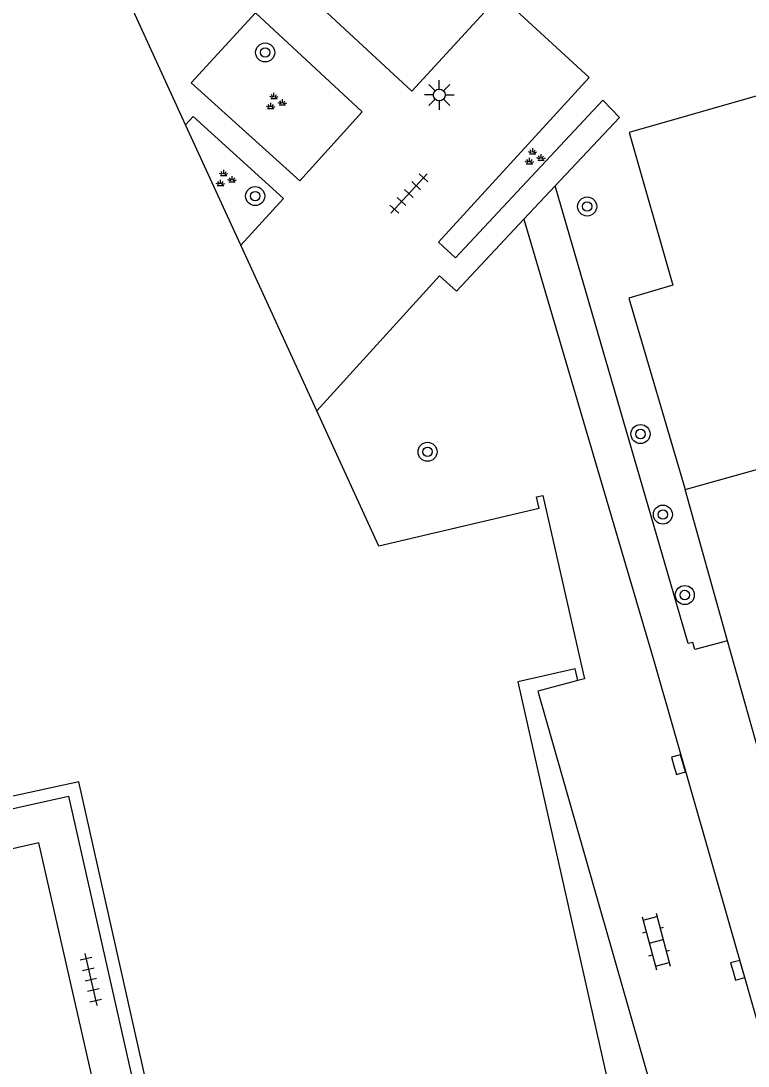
# Model space of a CAD drawing. Extents: x 137999 to 141000, y 397500 to 400501.
# Drawn here: x 138312.22 to 138342.77, y 399258.89 to 399302.79 of the extents above; entities that cross this region are included whole.
import ezdxf

# ---------------------------------------------------------------- set-up
doc = ezdxf.new("R2010")
doc.units = 0
for name, color, linetype in [('gg-afsc-hekwerk', 7, 'Continuous'), ('gg-bbg-hoofdgebouw', 7, 'Continuous'), ('gg-knt-verharding', 7, 'Continuous'), ('gt-symb-boom', 7, 'Continuous'), ('gt-symb-groenvak', 7, 'Continuous'), ('gt-symb-klinker verharding', 7, 'Continuous'), ('gt-symb-kolk', 7, 'Continuous'), ('gt-symb-lichtmast', 7, 'Continuous'), ('gt-symb-tegel verharding', 7, 'Continuous')]:
    doc.layers.add(name, color=color, linetype=linetype)

# ---------------------------------------------------------------- blocks, each defined once
blk = doc.blocks.new('gt0-BOOM')
at = {"layer": 'gt-symb-boom'}
for radius in [0.4, 0.2]:
    blk.add_circle((0, 0), radius, dxfattribs=at)
blk = doc.blocks.new('gt0-TEG1')
at = {"layer": 'gt-symb-tegel verharding'}
for p, q in [((-1.125, 0), (1.125, 0)), ((-0.9, -0.25), (-0.9, 0.25)), ((-0.45, -0.25), (-0.45, 0.25)), ((0, -0.25), (0, 0.25)), ((0.45, -0.25), (0.45, 0.25)), ((0.9, -0.25), (0.9, 0.25))]:
    blk.add_line(p, q, dxfattribs=at)
blk = doc.blocks.new('gt0-GRVAK')
at = {"layer": 'gt-symb-groenvak'}
for p, q in [((-0.11, 0.189), (-0.228, 0.24)), ((-0.182, 0.153), (0.088, 0.153)), ((-0.091, 0.211), (-0.156, 0.322)), ((-0.047, 0.214), (-0.047, 0.393)), ((-0.004, 0.211), (0.061, 0.322)), ((0.015, 0.189), (0.133, 0.24)), ((0.262, -0.052), (0.197, 0.059)), ((0.305, -0.049), (0.305, 0.13)), ((0.349, -0.052), (0.414, 0.059)), ((-0.245, -0.228), (-0.363, -0.177)), ((-0.318, -0.264), (-0.047, -0.264)), ((-0.226, -0.206), (-0.291, -0.095)), ((-0.183, -0.203), (-0.183, -0.024)), ((-0.139, -0.206), (-0.074, -0.095)), ((-0.12, -0.228), (-0.002, -0.177)), ((0.243, -0.074), (0.125, -0.023)), ((0.17, -0.11), (0.441, -0.11)), ((0.368, -0.074), (0.486, -0.023))]:
    blk.add_line(p, q, dxfattribs=at)
blk = doc.blocks.new('gt0-LMAST')
at = {"layer": 'gt-symb-lichtmast'}
for p, q in [((-0.005, 0.246), (-0.005, 0.621)), ((-0.182, 0.173), (-0.447, 0.438)), ((0.172, 0.173), (0.437, 0.438)), ((-0.255, -0.004), (-0.63, -0.004)), ((-0.182, -0.181), (-0.447, -0.446)), ((-0.005, -0.254), (-0.005, -0.629)), ((0.437, -0.446), (0.172, -0.181)), ((0.245, -0.004), (0.62, -0.004))]:
    blk.add_line(p, q, dxfattribs=at)
blk.add_circle((-0.005, -0.004), 0.25, dxfattribs=at)
blk = doc.blocks.new('gt0-KOLK')
at = {"layer": 'gt-symb-kolk'}
blk.add_lwpolyline([(0, 0), (0.375, 0), (0.375, 0.4), (-0.375, 0.4), (-0.375, 0), (0, 0)], dxfattribs=at)
blk = doc.blocks.new('gt0-KL1')
at = {"layer": 'gt-symb-klinker verharding'}
for p, q in [((-0.5, 0.3), (-0.5, 0.45)), ((0.5, 0.3), (0.5, 0.45)), ((-1.15, 0.3), (1.15, 0.3)), ((-1, -0.3), (-1, 0.3)), ((0, -0.3), (0, 0.3)), ((1, -0.3), (1, 0.3)), ((-1.15, -0.3), (1.15, -0.3)), ((-0.5, -0.45), (-0.5, -0.3)), ((0.5, -0.45), (0.5, -0.3))]:
    blk.add_line(p, q, dxfattribs=at)

msp = doc.modelspace()

# ---------------------------------------------------------------- linework, layer by layer
at = {"layer": 'gg-afsc-hekwerk'}
msp.add_line((138341.909, 399276.759), (138340.126, 399283.109), dxfattribs=at)
for points in [[(138302.168, 399324.342), (138328.643, 399299.834), (138332.346, 399303.869)], [(138366.427, 399302.783), (138365.493, 399306.054), (138337.777, 399298.101), (138339.601, 399291.686), (138337.761, 399291.143), (138340.126, 399283.109)], [(138340.126, 399283.109), (138346.866, 399285.003), (138343.549, 399296.497), (138366.427, 399302.783)], [(138348.607, 399260.142), (138346.726, 399259.61), (138341.909, 399276.759)]]:
    msp.add_lwpolyline(points, dxfattribs=at)
at = {"layer": 'gg-bbg-hoofdgebouw'}
for p, q in [((138319.143, 399298.427), (138316.872, 399303.383)), ((138321.458, 399293.377), (138319.143, 399298.427)), ((138324.651, 399286.407), (138321.458, 399293.377)), ((138335.89, 399275.15), (138335.62, 399275.09)), ((138335.834, 399275.399), (138335.89, 399275.15))]:
    msp.add_line(p, q, dxfattribs=at)
for points in [[(138333.99, 399282.31), (138327.252, 399280.732), (138324.651, 399286.407)], [(138333.99, 399282.31), (138333.88, 399282.8), (138334.15, 399282.86), (138335.834, 399275.399)], [(138335.62, 399275.09), (138335.51, 399275.57), (138333.09, 399275.03), (138337.05, 399257.48), (138318.59, 399253.3), (138314.66, 399270.83), (138308.28, 399269.44), (138303.154, 399280.598)]]:
    msp.add_lwpolyline(points, dxfattribs=at)
at = {"layer": 'gg-knt-verharding'}
for p, q in [((138333.353, 399294.459), (138334.664, 399295.858)), ((138333.353, 399294.459), (138338.82, 399275.877)), ((138338.82, 399275.877), (138343.499, 399259.552))]:
    msp.add_line(p, q, dxfattribs=at)
for points in [[(138334.664, 399295.858), (138337.36, 399298.735), (138336.662, 399299.46), (138330.48, 399292.841), (138329.759, 399293.496), (138336.094, 399300.412), (138332.346, 399303.869)], [(138322.079, 399303.124), (138326.551, 399298.965), (138323.942, 399296.071), (138319.373, 399300.189), (138322.079, 399303.124)], [(138321.458, 399293.377), (138323.25, 399295.33), (138319.455, 399298.77), (138319.143, 399298.427)], [(138341.909, 399276.759), (138340.528, 399276.393), (138340.441, 399276.678), (138340.253, 399276.64), (138334.664, 399295.858)], [(138324.651, 399286.407), (138329.807, 399292.08), (138330.521, 399291.437), (138333.353, 399294.459)], [(138303.154, 399280.598), (138302.682, 399280.381), (138307.997, 399268.838), (138314.217, 399270.224), (138319.297, 399247.77), (138320.658, 399248.125), (138320.697, 399247.971)], [(138335.62, 399275.09), (138333.943, 399274.641), (138339.47, 399255.295)], [(138321.432, 399245.062), (138318.42, 399244.301), (138312.983, 399268.267), (138307.053, 399266.923)]]:
    msp.add_lwpolyline(points, dxfattribs=at)

# ---------------------------------------------------------------- block references
at = {"layer": 'gt-symb-boom'}
for p in [(138322.484, 399301.465), (138322.063, 399295.432), (138336.008, 399294.995), (138338.249, 399285.439), (138329.303, 399284.692), (138339.188, 399282.056), (138340.109, 399278.676)]:
    msp.add_blockref('gt0-BOOM', p, dxfattribs=at)
at = {"layer": 'gt-symb-groenvak'}
for p in [(138322.901, 399299.379), (138333.767, 399297.058), (138320.789, 399296.145)]:
    msp.add_blockref('gt0-GRVAK', p, dxfattribs=at)
at = {"layer": 'gt-symb-klinker verharding', "rotation": -74.9910863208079}
msp.add_blockref('gt0-KL1', (138338.908, 399264.126), dxfattribs=at)
at = {"layer": 'gt-symb-kolk', "rotation": -74.03098346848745}
for p in [(138339.653, 399271.5), (138342.138, 399262.862)]:
    msp.add_blockref('gt0-KOLK', p, dxfattribs=at)
at = {"layer": 'gt-symb-lichtmast'}
msp.add_blockref('gt0-LMAST', (138329.801, 399299.683), dxfattribs=at)
at = {"layer": 'gt-symb-tegel verharding'}
for p, rotation in [((138328.521, 399295.54), 47.148091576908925), ((138315.161, 399262.529), -77.17287657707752)]:
    msp.add_blockref('gt0-TEG1', p, dxfattribs=dict(at, rotation=rotation))

doc.saveas('drawing.dxf')
